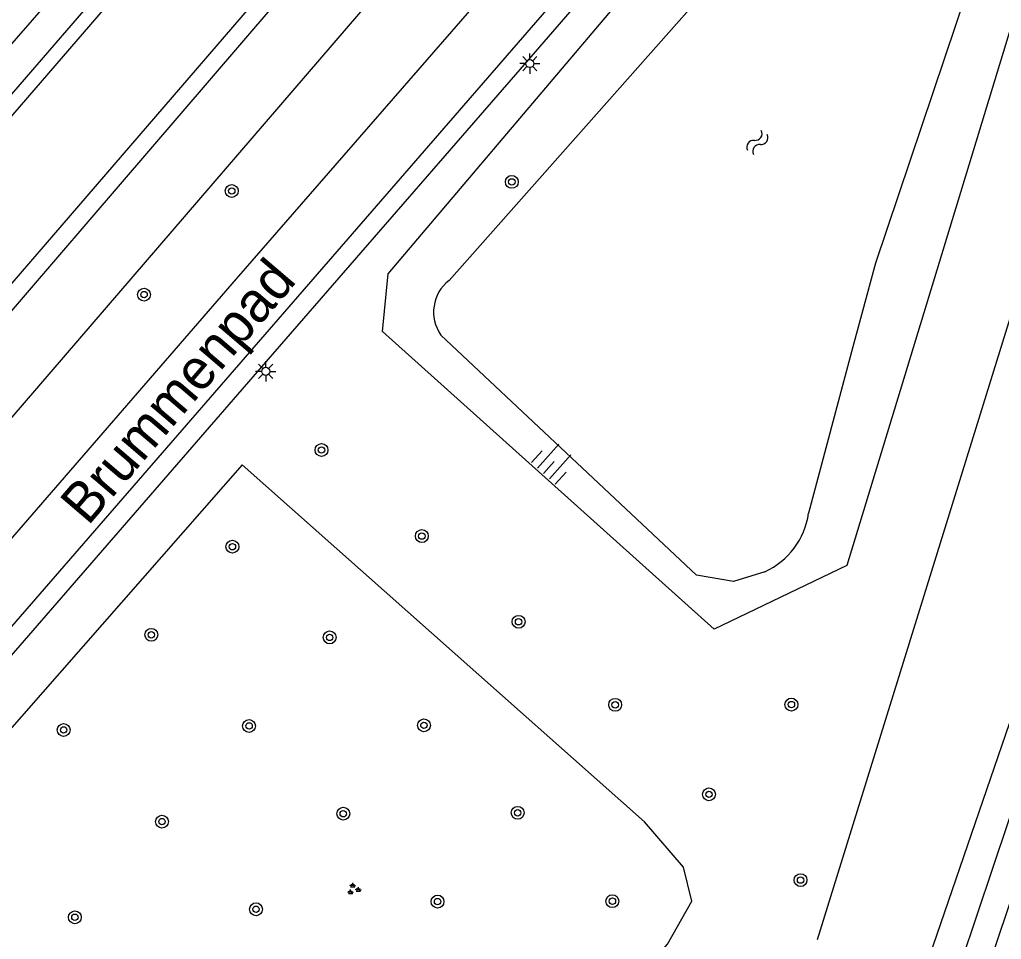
# Model space of a CAD drawing. Extents: x 128000 to 131008, y 398996 to 402500.
# Drawn here: x 129092.7 to 129153.7, y 399813.4 to 399870.6 of the extents above; entities that cross this region are included whole.
import ezdxf

# ---------------------------------------------------------------- set-up
doc = ezdxf.new("R2010")
doc.units = 0
for name, color, linetype in [('gg-afsc-hekwerk', 7, 'Continuous'), ('gg-anno-openbare ruimte label', 7, 'Continuous'), ('gg-knt-BGT kruinlijn', 7, 'Continuous'), ('gg-knt-bovenkant onderkant talud', 7, 'Continuous'), ('gg-knt-verharding', 7, 'Continuous'), ('gg-knt-verharding nz', 7, 'Continuous'), ('gg-kntw-beschoeiing', 7, 'Continuous'), ('gg-kntw-bovenkant insteek waterloop', 7, 'Continuous'), ('gg-kntw-waterlijn', 7, 'Continuous'), ('gt-symb-boom', 7, 'Continuous'), ('gt-symb-groenvak', 7, 'Continuous'), ('gt-symb-lichtmast', 7, 'Continuous'), ('gt-symb-talud symbool', 7, 'Continuous'), ('gt-symb-watersymbool', 7, 'Continuous')]:
    doc.layers.add(name, color=color, linetype=linetype)

# ---------------------------------------------------------------- blocks, each defined once
blk = doc.blocks.new('gt0-WA')
at = {"layer": 'gt-symb-watersymbool'}
for centre, start, end in [((-0.323, 0.022), 28.07249, 151.92751), ((0.427, 0.422), 208.07248, 331.92751), ((-0.323, -0.428), 28.07249, 151.92751), ((0.427, -0.028), 208.07248, 331.92751)]:
    blk.add_arc(centre, 0.425, start, end, dxfattribs=at)
blk = doc.blocks.new('gt0-BOOM')
at = {"layer": 'gt-symb-boom'}
for radius in [0.4, 0.2]:
    blk.add_circle((0, 0), radius, dxfattribs=at)
blk = doc.blocks.new('gt0-LMAST')
at = {"layer": 'gt-symb-lichtmast'}
for p, q in [((-0.005, 0.246), (-0.005, 0.621)), ((-0.182, 0.173), (-0.447, 0.438)), ((0.172, 0.173), (0.437, 0.438)), ((-0.255, -0.004), (-0.63, -0.004)), ((-0.182, -0.181), (-0.447, -0.446)), ((-0.005, -0.254), (-0.005, -0.629)), ((0.437, -0.446), (0.172, -0.181)), ((0.245, -0.004), (0.62, -0.004))]:
    blk.add_line(p, q, dxfattribs=at)
blk.add_circle((-0.005, -0.004), 0.25, dxfattribs=at)
blk = doc.blocks.new('gt0-TALUD_1')
at = {"layer": 'gt-symb-talud symbool'}
for p, q in [((-1, -1), (-1, 0)), ((-0.5, -2), (-0.5, 0)), ((0.5, -2), (0.5, 0)), ((1, -1), (1, 0)), ((0, -1), (0, 0))]:
    blk.add_line(p, q, dxfattribs=at)
blk = doc.blocks.new('gt0-GRVAK')
at = {"layer": 'gt-symb-groenvak'}
for p, q in [((-0.11, 0.189), (-0.228, 0.24)), ((-0.182, 0.153), (0.088, 0.153)), ((-0.091, 0.211), (-0.156, 0.322)), ((-0.047, 0.214), (-0.047, 0.393)), ((-0.004, 0.211), (0.061, 0.322)), ((0.015, 0.189), (0.133, 0.24)), ((0.262, -0.052), (0.197, 0.059)), ((0.305, -0.049), (0.305, 0.13)), ((0.349, -0.052), (0.414, 0.059)), ((-0.245, -0.228), (-0.363, -0.177)), ((-0.318, -0.264), (-0.047, -0.264)), ((-0.226, -0.206), (-0.291, -0.095)), ((-0.183, -0.203), (-0.183, -0.024)), ((-0.139, -0.206), (-0.074, -0.095)), ((-0.12, -0.228), (-0.002, -0.177)), ((0.243, -0.074), (0.125, -0.023)), ((0.17, -0.11), (0.441, -0.11)), ((0.368, -0.074), (0.486, -0.023))]:
    blk.add_line(p, q, dxfattribs=at)

msp = doc.modelspace()

# ---------------------------------------------------------------- linework, layer by layer
at = {"layer": 'gg-afsc-hekwerk'}
msp.add_lwpolyline([(129087.211, 399802.296), (129093.93, 399796.51), (129097.525, 399794.463), (129103.61, 399794.443), (129112.174, 399795.574), (129118.175, 399797.365), (129120.926, 399799.842), (129127.045, 399806.149), (129132.975, 399813.094), (129134.477, 399815.77), (129133.97, 399817.873), (129131.536, 399820.708), (129106.525, 399842.913), (129080.391, 399813.122)], dxfattribs=at)
at = {"layer": 'gg-knt-BGT kruinlijn'}
msp.add_line((129138.142, 399899.286), (129053.21, 399800.58), dxfattribs=at)
for points in [[(129189.476, 399917.088), (129183.661, 399907.56), (129177.801, 399895.54), (129148.991, 399811.57)], [(129038.437, 399807.448), (129039.17, 399808.35), (129118.061, 399898.75)]]:
    msp.add_lwpolyline(points, dxfattribs=at)
at = {"layer": 'gg-knt-bovenkant onderkant talud'}
msp.add_lwpolyline([(129142.302, 399813.39), (129168.671, 399898.44), (129176.101, 399915.17), (129180.223, 399921.17)], dxfattribs=at)
at = {"layer": 'gg-knt-verharding'}
for p, q in [((129175.392, 399884.015), (129150.684, 399810.371)), ((129152.331, 399809.89), (129176.941, 399883.21))]:
    msp.add_line(p, q, dxfattribs=at)
for points in [[(129160.258, 399909.557), (129140.9, 399887.263), (129124.207, 399867.979), (129107.717, 399849.01), (129091.462, 399830.264), (129078.212, 399815.016)], [(129056.629, 399797.534), (129063.898, 399805.65), (129080.461, 399824.799), (129106.17, 399854.477), (129132.381, 399884.624), (129145.581, 399899.889)]]:
    msp.add_lwpolyline(points, dxfattribs=at)
at = {"layer": 'gg-knt-verharding nz'}
msp.add_lwpolyline([(129069.778, 399807.019), (129172.048, 399924.921), (129172.955, 399924.13)], dxfattribs=at)
at = {"layer": 'gg-kntw-beschoeiing'}
for points in [[(129120.866, 399912.532), (129120.21, 399911.18), (129122.29, 399899.53), (129041.83, 399806.28), (129041.687, 399804.994)], [(129044.37, 399802.219), (129045.46, 399801.24), (129046.77, 399801.49), (129134.422, 399903.198)]]:
    msp.add_lwpolyline(points, dxfattribs=at)
at = {"layer": 'gg-kntw-bovenkant insteek waterloop'}
for points in [[(129040.708, 399805.355), (129040.96, 399805.985), (129042.34, 399808.285), (129121.317, 399899.684), (129119.17, 399911.645), (129119.913, 399912.992)], [(129135.154, 399902.567), (129047.247, 399800.157), (129045.714, 399800.311), (129043.906, 399801.706)], [(129161.05, 399892.242), (129144.131, 399836.65), (129135.881, 399832.68), (129115.251, 399851.19), (129115.601, 399854.78), (129151.001, 399896.59)]]:
    msp.add_lwpolyline(points, dxfattribs=at)
at = {"layer": 'gg-kntw-waterlijn'}
msp.add_line((129119.387, 399854.379), (129152.786, 399892.088), dxfattribs=at)
for points in [[(129156.619, 399887.315), (129145.915, 399855.442), (129144.494, 399850.241), (129141.747, 399839.895)], [(129139.026, 399836.257), (129137.085, 399835.653), (129134.781, 399836.039), (129118.881, 399850.978)]]:
    msp.add_lwpolyline(points, dxfattribs=at)
for centre, radius, start, end in [((129120.913, 399852.414), 2.488, 127.83, 215.24524), ((129137.05, 399840.571), 4.745, 294.6057, 351.80585)]:
    msp.add_arc(centre, radius, start, end, dxfattribs=at)

# ---------------------------------------------------------------- block references
at = {"layer": 'gt-symb-boom'}
for p in [(129123.291, 399860.504), (129105.875, 399859.938), (129100.42, 399853.494), (129111.458, 399843.827), (129117.696, 399838.473), (129105.915, 399837.812), (129123.711, 399833.144), (129100.872, 399832.334), (129111.961, 399832.171), (129129.719, 399827.979), (129140.677, 399827.994), (129106.951, 399826.665), (129117.826, 399826.701), (129095.42, 399826.416), (129135.551, 399822.412), (129112.809, 399821.206), (129123.656, 399821.262), (129101.536, 399820.715), (129141.246, 399817.076), (129118.672, 399815.74), (129129.545, 399815.765), (129107.384, 399815.263), (129096.12, 399814.763)]:
    msp.add_blockref('gt0-BOOM', p, dxfattribs=at)
at = {"layer": 'gt-symb-groenvak'}
msp.add_blockref('gt0-GRVAK', (129113.449, 399816.508), dxfattribs=at)
at = {"layer": 'gt-symb-lichtmast'}
for p in [(129124.416, 399867.864), (129107.991, 399848.725)]:
    msp.add_blockref('gt0-LMAST', p, dxfattribs=at)
at = {"layer": 'gt-symb-talud symbool', "xscale": 0.9998049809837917, "yscale": 0.9998049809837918, "rotation": 138.0000087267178}
msp.add_blockref('gt0-TALUD_1', (129125.253, 399842.373), dxfattribs=at)
at = {"layer": 'gt-symb-watersymbool', "rotation": 55.1018764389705}
msp.add_blockref('gt0-WA', (129138.53, 399862.918), dxfattribs=at)

# ---------------------------------------------------------------- texts
at = {"layer": 'gg-anno-openbare ruimte label'}
msp.add_text('Brummenpad', height=2.5, rotation=49.5, dxfattribs=at).set_placement((129096.936, 399839.062))

doc.saveas('drawing.dxf')
